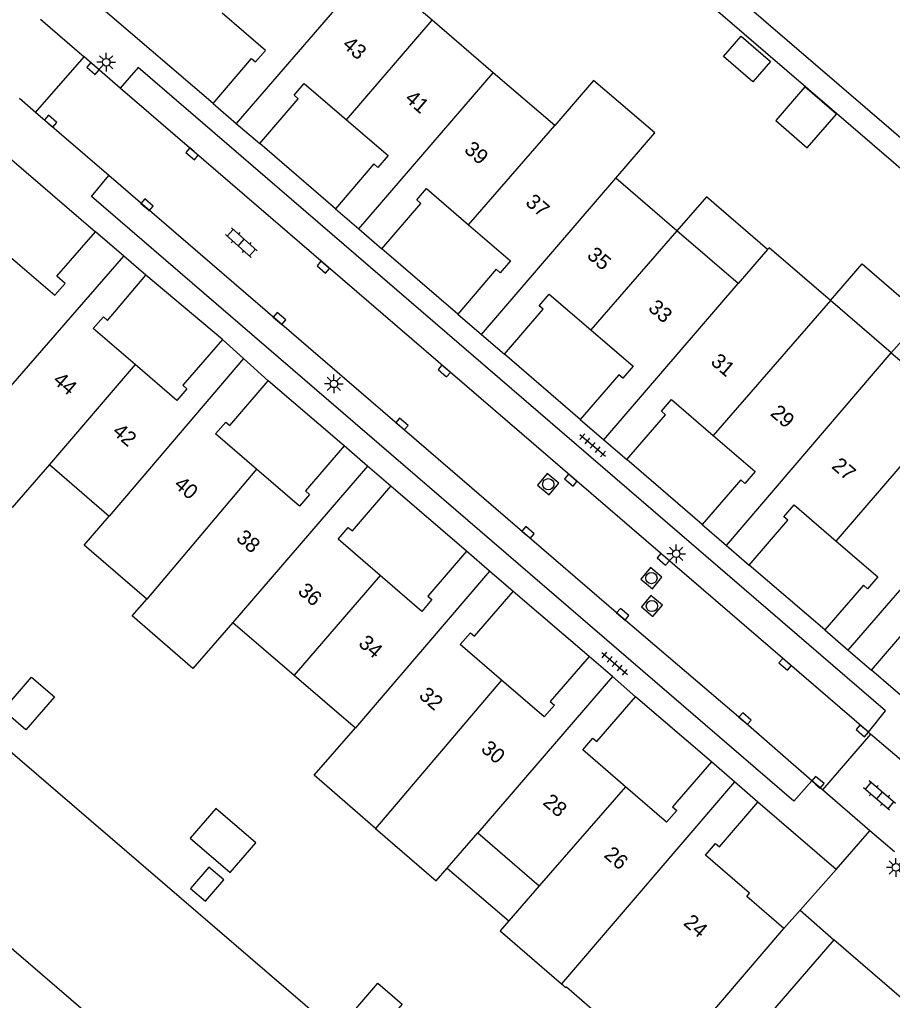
# Model space of a CAD drawing. Extents: x 124000 to 128010, y 398999 to 403000.
# Drawn here: x 127282.9 to 127341.2, y 400325.7 to 400391.3 of the extents above; entities that cross this region are included whole.
import ezdxf

# ---------------------------------------------------------------- set-up
doc = ezdxf.new("R2010")
doc.units = 0
for name, color, linetype in [('gg-afsc-erfafscheiding', 7, 'Continuous'), ('gg-anno-huisnummerreeks BGT', 7, 'Continuous'), ('gg-bbg-gedigitaliseerde bebouwing', 7, 'Continuous'), ('gg-bbg-gedigitaliseerde bijgebouw', 7, 'Continuous'), ('gg-bbg-hoofdgebouw', 7, 'Continuous'), ('gg-bbg-luifel en loopbrug', 7, 'Continuous'), ('gg-bbg-tussenscheiding', 7, 'Continuous'), ('gg-knt-verharding', 7, 'Continuous'), ('gg-knt-verharding nz', 7, 'Continuous'), ('gg-kntw-beschoeiing', 7, 'Continuous'), ('gt-grn-weggrens', 7, 'Continuous'), ('gt-symb-klinker verharding', 7, 'Continuous'), ('gt-symb-kolk', 7, 'Continuous'), ('gt-symb-lichtmast', 7, 'Continuous'), ('gt-symb-rioolschacht', 7, 'Continuous'), ('gt-symb-tegel verharding', 7, 'Continuous')]:
    doc.layers.add(name, color=color, linetype=linetype)

# ---------------------------------------------------------------- blocks, each defined once
blk = doc.blocks.new('gt0-KOLK')
at = {"layer": 'gt-symb-kolk'}
blk.add_lwpolyline([(0, 0), (0.375, 0), (0.375, 0.4), (-0.375, 0.4), (-0.375, 0), (0, 0)], dxfattribs=at)
blk = doc.blocks.new('gt0-KL1')
at = {"layer": 'gt-symb-klinker verharding'}
for p, q in [((-1.15, 0.3), (1.15, 0.3)), ((-1, -0.3), (-1, 0.3)), ((-0.5, 0.3), (-0.5, 0.45)), ((0, -0.3), (0, 0.3)), ((0.5, 0.3), (0.5, 0.45)), ((1, -0.3), (1, 0.3)), ((-1.15, -0.3), (1.15, -0.3)), ((-0.5, -0.45), (-0.5, -0.3)), ((0.5, -0.45), (0.5, -0.3))]:
    blk.add_line(p, q, dxfattribs=at)
blk = doc.blocks.new('gt0-LMAST')
at = {"layer": 'gt-symb-lichtmast'}
for p, q in [((-0.182, 0.173), (-0.447, 0.438)), ((-0.005, 0.246), (-0.005, 0.621)), ((0.172, 0.173), (0.437, 0.438)), ((-0.255, -0.004), (-0.63, -0.004)), ((-0.182, -0.181), (-0.447, -0.446)), ((-0.005, -0.254), (-0.005, -0.629)), ((0.437, -0.446), (0.172, -0.181)), ((0.245, -0.004), (0.62, -0.004))]:
    blk.add_line(p, q, dxfattribs=at)
blk.add_circle((-0.005, -0.004), 0.25, dxfattribs=at)
blk = doc.blocks.new('gt0-TEG1')
at = {"layer": 'gt-symb-tegel verharding'}
for p, q in [((-1.125, 0), (1.125, 0)), ((-0.9, -0.25), (-0.9, 0.25)), ((-0.45, -0.25), (-0.45, 0.25)), ((0, -0.25), (0, 0.25)), ((0.45, -0.25), (0.45, 0.25)), ((0.9, -0.25), (0.9, 0.25))]:
    blk.add_line(p, q, dxfattribs=at)
blk = doc.blocks.new('gt0-RS')
at = {"layer": 'gt-symb-rioolschacht'}
blk.add_lwpolyline([(-0.5, -0.5), (0.5, -0.5), (0.5, 0.5), (-0.5, 0.5)], close=True, dxfattribs=at)
blk.add_circle((0, 0), 0.375, dxfattribs=at)

msp = doc.modelspace()

# ---------------------------------------------------------------- linework, layer by layer
at = {"layer": 'gg-afsc-erfafscheiding'}
for p, q in [((127362.428, 400363.533), (127316.305, 400403.264)), ((127330.04, 400393.507), (127344.146, 400381.366))]:
    msp.add_line(p, q, dxfattribs=at)
at = {"layer": 'gg-bbg-gedigitaliseerde bebouwing'}
for p, q in [((127310.472, 400391.246), (127306.378, 400394.768)), ((127314.558, 400387.73), (127310.472, 400391.246)), ((127318.666, 400384.196), (127314.558, 400387.73)), ((127326.838, 400377.165), (127322.76, 400380.674)), ((127330.939, 400373.636), (127326.838, 400377.165)), ((127332.889, 400375.903), (127330.939, 400373.636)), ((127341.172, 400369.002), (127337.104, 400372.501)), ((127341.172, 400369.002), (127345.273, 400365.473)), ((127284.884, 400361.537), (127288.893, 400358.087)), ((127297.155, 400350.977), (127301.248, 400347.454)), ((127301.248, 400347.454), (127305.341, 400343.932)), ((127311.483, 400334.543), (127313.52, 400336.894)), ((127313.52, 400336.894), (127317.62, 400333.365)), ((127317.62, 400333.365), (127315.592, 400331.007)), ((127319.126, 400326.803), (127319.419, 400326.552)), ((127319.459, 400326.598), (127319.419, 400326.552))]:
    msp.add_line(p, q, dxfattribs=at)
for points in [[(127322.76, 400380.674), (127325.363, 400383.711), (127321.262, 400387.225), (127318.666, 400384.196)], [(127337.104, 400372.501), (127333, 400376.032), (127332.889, 400375.903)], [(127284.884, 400361.537), (127282.405, 400358.657), (127278.307, 400362.183), (127278.912, 400362.886)], [(127291.396, 400352.519), (127287.211, 400356.145), (127288.893, 400358.087)], [(127297.155, 400350.977), (127294.48, 400347.891), (127290.428, 400351.403), (127291.396, 400352.519)], [(127306.691, 400337.198), (127302.587, 400340.754), (127305.341, 400343.932)], [(127306.691, 400337.198), (127310.742, 400333.688), (127311.483, 400334.543)], [(127315.592, 400331.007), (127315.017, 400330.338), (127319.126, 400326.803)]]:
    msp.add_lwpolyline(points, dxfattribs=at)
at = {"layer": 'gg-bbg-gedigitaliseerde bijgebouw'}
for points in [[(127331.141, 400390.186), (127333.096, 400388.483), (127331.91, 400387.121), (127329.955, 400388.825), (127331.141, 400390.186)], [(127335.397, 400386.79), (127333.442, 400384.546), (127335.542, 400382.717), (127337.496, 400384.96), (127335.397, 400386.79)], [(127285.219, 400346.001), (127283.323, 400343.798), (127281.801, 400345.108), (127283.697, 400347.31), (127285.219, 400346.001)], [(127295.541, 400334.612), (127294.311, 400333.184), (127295.313, 400332.322), (127296.542, 400333.75), (127295.541, 400334.612)], [(127305.373, 400325.131), (127306.846, 400326.843), (127308.468, 400325.447), (127306.995, 400323.735), (127305.373, 400325.131)]]:
    msp.add_lwpolyline(points, dxfattribs=at)
at = {"layer": 'gg-bbg-hoofdgebouw'}
for p, q in [((127295.825, 400385.68), (127297.379, 400384.35)), ((127297.379, 400384.35), (127298.946, 400383.008)), ((127304.02, 400378.642), (127305.579, 400377.29)), ((127289.864, 400375.467), (127287.961, 400377.103)), ((127305.579, 400377.29), (127307.114, 400375.96)), ((127291.337, 400374.201), (127289.864, 400375.467)), ((127312.191, 400371.59), (127313.77, 400370.237)), ((127297.86, 400368.634), (127296.454, 400369.903)), ((127313.77, 400370.237), (127315.321, 400368.907)), ((127299.516, 400367.139), (127297.86, 400368.634)), ((127320.361, 400364.548), (127321.958, 400363.177)), ((127306.164, 400361.428), (127304.598, 400362.772)), ((127321.958, 400363.177), (127323.492, 400361.859)), ((127307.715, 400360.096), (127306.164, 400361.428)), ((127328.536, 400357.522), (127330.16, 400356.118)), ((127330.16, 400356.118), (127331.672, 400354.812)), ((127314.315, 400354.407), (127312.773, 400355.73)), ((127315.9, 400353.046), (127314.315, 400354.407)), ((127336.729, 400350.469), (127338.29, 400349.121)), ((127338.29, 400349.121), (127339.844, 400347.78)), ((127322.531, 400347.346), (127320.972, 400348.695)), ((127324.079, 400346.007), (127322.531, 400347.346)), ((127330.681, 400340.314), (127329.145, 400341.644)), ((127332.253, 400338.954), (127330.681, 400340.314)), ((127327.329, 400322.729), (127333.992, 400330.497))]:
    msp.add_line(p, q, dxfattribs=at)
for points in [[(127295.825, 400385.68), (127298.408, 400388.678), (127298.672, 400388.454), (127299.338, 400389.228), (127296.436, 400391.722)], [(127298.946, 400383.008), (127301.522, 400386), (127301.249, 400386.235), (127301.928, 400387.024), (127304.755, 400384.589)], [(127304.755, 400384.589), (127307.533, 400382.196), (127306.853, 400381.406), (127306.579, 400381.64), (127304.02, 400378.642)], [(127307.114, 400375.96), (127309.723, 400378.991), (127309.45, 400379.226), (127310.103, 400379.984), (127312.914, 400377.564)], [(127276.87, 400376.461), (127277.139, 400376.321), (127276.974, 400376.009), (127280.272, 400373.111), (127282.292, 400375.41), (127285.255, 400372.859), (127285.936, 400373.65), (127285.391, 400374.12), (127287.961, 400377.103)], [(127312.914, 400377.564), (127315.712, 400375.155), (127315.03, 400374.363), (127314.756, 400374.597), (127312.191, 400371.59)], [(127290.614, 400368.218), (127287.824, 400370.621), (127288.502, 400371.408), (127288.777, 400371.175), (127291.337, 400374.201)], [(127315.321, 400368.907), (127317.898, 400371.914), (127317.625, 400372.148), (127318.297, 400372.929), (127321.076, 400370.537)], [(127321.076, 400370.537), (127323.905, 400368.101), (127323.22, 400367.306), (127322.948, 400367.541), (127320.361, 400364.548)], [(127296.454, 400369.903), (127293.813, 400366.836), (127294.086, 400366.601), (127293.407, 400365.812), (127290.614, 400368.218)], [(127298.74, 400361.219), (127295.999, 400363.58), (127296.68, 400364.371), (127296.954, 400364.137), (127299.516, 400367.139)], [(127323.492, 400361.859), (127326.076, 400364.86), (127325.803, 400365.095), (127326.481, 400365.883), (127329.272, 400363.48)], [(127329.272, 400363.48), (127332.078, 400361.064), (127331.39, 400360.265), (127331.118, 400360.501), (127328.536, 400357.522)], [(127304.598, 400362.772), (127302.014, 400359.772), (127302.287, 400359.537), (127301.608, 400358.749), (127298.74, 400361.219)], [(127306.99, 400354.113), (127304.183, 400356.531), (127304.867, 400357.325), (127305.14, 400357.091), (127307.715, 400360.096)], [(127331.672, 400354.812), (127334.261, 400357.808), (127333.989, 400358.043), (127334.669, 400358.833), (127337.48, 400356.413)], [(127337.48, 400356.413), (127340.266, 400354.015), (127339.59, 400353.23), (127339.318, 400353.465), (127336.729, 400350.469)], [(127312.773, 400355.73), (127310.189, 400352.73), (127310.462, 400352.495), (127309.783, 400351.707), (127306.99, 400354.113)], [(127315.12, 400347.111), (127312.357, 400349.491), (127313.041, 400350.285), (127313.314, 400350.05), (127315.9, 400353.046)], [(127339.844, 400347.78), (127342.419, 400350.773), (127342.146, 400351.008), (127342.828, 400351.782), (127345.782, 400349.25), (127348.324, 400352.193), (127350.6, 400350.287), (127350.317, 400349.946), (127350.544, 400349.737)], [(127320.972, 400348.695), (127318.375, 400345.68), (127318.648, 400345.445), (127317.969, 400344.657), (127315.12, 400347.111)], [(127323.395, 400339.983), (127320.538, 400342.444), (127321.224, 400343.24), (127321.484, 400343.014), (127324.079, 400346.007)], [(127329.145, 400341.644), (127326.554, 400338.635), (127326.827, 400338.4), (127326.148, 400337.612), (127323.395, 400339.983)], [(127333.992, 400330.497), (127331.506, 400332.647), (127331.692, 400332.872), (127328.739, 400335.417), (127329.409, 400336.194), (127329.681, 400335.96), (127332.253, 400338.954)], [(127319.459, 400326.598), (127322.013, 400324.378), (127324.129, 400324.374), (127324.665, 400325.014), (127327.329, 400322.729)]]:
    msp.add_lwpolyline(points, dxfattribs=at)
at = {"layer": 'gg-bbg-luifel en loopbrug'}
for p, q in [((127341.172, 400369.002), (127343.299, 400371.441)), ((127311.483, 400334.543), (127315.592, 400331.007))]:
    msp.add_line(p, q, dxfattribs=at)
for points in [[(127332.889, 400375.903), (127328.824, 400379.445), (127326.838, 400377.165)], [(127337.104, 400372.501), (127339.214, 400374.954), (127343.299, 400371.441)], [(127294.304, 400336.549), (127296.974, 400334.251), (127298.678, 400336.231), (127296.008, 400338.529), (127294.304, 400336.549)]]:
    msp.add_lwpolyline(points, dxfattribs=at)
at = {"layer": 'gg-bbg-tussenscheiding'}
for p, q in [((127306.378, 400394.768), (127297.379, 400384.35)), ((127304.755, 400384.589), (127310.472, 400391.246)), ((127305.579, 400377.29), (127314.558, 400387.73)), ((127312.914, 400377.564), (127318.666, 400384.196)), ((127313.77, 400370.237), (127322.76, 400380.674)), ((127326.838, 400377.165), (127321.076, 400370.537)), ((127278.912, 400362.886), (127289.864, 400375.467)), ((127321.958, 400363.177), (127330.939, 400373.636)), ((127337.104, 400372.501), (127329.272, 400363.48)), ((127297.86, 400368.634), (127288.893, 400358.087)), ((127330.16, 400356.118), (127341.172, 400369.002)), ((127290.614, 400368.218), (127284.884, 400361.537)), ((127337.48, 400356.413), (127343.212, 400363.077)), ((127306.164, 400361.428), (127297.155, 400350.977)), ((127298.74, 400361.219), (127291.396, 400352.519)), ((127338.29, 400349.121), (127347.298, 400359.562)), ((127306.99, 400354.113), (127301.248, 400347.454)), ((127314.315, 400354.407), (127305.341, 400343.932)), ((127315.12, 400347.111), (127306.691, 400337.198)), ((127322.531, 400347.346), (127313.52, 400336.894)), ((127330.681, 400340.314), (127319.126, 400326.803)), ((127323.395, 400339.983), (127317.62, 400333.365))]:
    msp.add_line(p, q, dxfattribs=at)
at = {"layer": 'gg-knt-verharding'}
for p, q in [((127295.825, 400385.68), (127286.401, 400393.751)), ((127284.29, 400391.328), (127287.205, 400388.8)), ((127283.966, 400385.084), (127287.205, 400388.8)), ((127289.61, 400386.713), (127287.205, 400388.8)), ((127283.966, 400385.084), (127282.882, 400386.021)), ((127288.854, 400380.858), (127283.966, 400385.084)), ((127280.581, 400383.436), (127287.961, 400377.103)), ((127304.02, 400378.642), (127298.946, 400383.008)), ((127312.191, 400371.59), (127307.114, 400375.96)), ((127296.454, 400369.903), (127291.337, 400374.201)), ((127320.361, 400364.548), (127315.321, 400368.907)), ((127304.598, 400362.772), (127299.516, 400367.139)), ((127328.536, 400357.522), (127323.492, 400361.859)), ((127312.773, 400355.73), (127307.715, 400360.096)), ((127336.729, 400350.469), (127331.672, 400354.812)), ((127320.972, 400348.695), (127315.9, 400353.046)), ((127345.015, 400343.3), (127339.844, 400347.78)), ((127329.145, 400341.644), (127324.079, 400346.007)), ((127339.787, 400343.506), (127339.645, 400343.628)), ((127339.787, 400343.506), (127336.562, 400339.769)), ((127342.876, 400340.847), (127339.787, 400343.506)), ((127336.562, 400339.769), (127335.848, 400340.383)), ((127339.745, 400337.033), (127336.562, 400339.769)), ((127337.495, 400334.453), (127332.253, 400338.954)), ((127341.388, 400335.62), (127339.745, 400337.033)), ((127335.088, 400331.735), (127337.495, 400334.453)), ((127333.992, 400330.497), (127335.088, 400331.735)), ((127337.326, 400329.753), (127331.787, 400323.335)), ((127342.492, 400325.289), (127337.326, 400329.753))]:
    msp.add_line(p, q, dxfattribs=at)
for points in [[(127339.645, 400343.628), (127340.779, 400345.05), (127290.814, 400388.078), (127289.61, 400386.713)], [(127335.848, 400340.383), (127334.646, 400339.02), (127287.695, 400379.468), (127288.854, 400380.858)]]:
    msp.add_lwpolyline(points, dxfattribs=at)
at = {"layer": 'gg-knt-verharding nz'}
msp.add_line((127339.645, 400343.628), (127289.61, 400386.713), dxfattribs=at)
msp.add_lwpolyline([(127335.848, 400340.383), (127331.26, 400344.387), (127323.085, 400351.366), (127288.854, 400380.858)], dxfattribs=at)
at = {"layer": 'gg-kntw-beschoeiing'}
for points in [[(127316.607, 400310.214), (127314.368, 400312.155), (127313.912, 400315.123), (127274.623, 400348.885), (127270.946, 400349.252)], [(127267.24, 400344.983), (127268.109, 400341.423), (127307.428, 400307.615), (127310.411, 400307.671), (127312.721, 400305.681)]]:
    msp.add_lwpolyline(points, dxfattribs=at)
at = {"layer": 'gt-grn-weggrens'}
for p, q in [((127337.495, 400334.453), (127339.745, 400337.033)), ((127335.088, 400331.735), (127337.326, 400329.753))]:
    msp.add_line(p, q, dxfattribs=at)

# ---------------------------------------------------------------- block references
at = {"layer": 'gt-symb-klinker verharding'}
for p, rotation in [((127297.714, 400376.371), -41.55261314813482), ((127340.372, 400339.393), 139.46084825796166)]:
    msp.add_blockref('gt0-KL1', p, dxfattribs=dict(at, rotation=rotation))
at = {"layer": 'gt-symb-kolk'}
for p, rotation in [((127287.932, 400388.164), 139.1375935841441), ((127284.839, 400384.34), -40.943262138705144), ((127294.555, 400382.458), 139.1750647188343), ((127291.283, 400378.754), -40.66340386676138), ((127303.328, 400374.881), 139.38006045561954), ((127300.138, 400371.148), -40.78156719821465), ((127311.413, 400367.939), 139.2184328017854), ((127308.327, 400364.09), -40.7007448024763), ((127319.871, 400360.637), 139.4608482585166), ((127316.751, 400356.838), -40.82493528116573), ((127326.056, 400355.342), 139.25583889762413), ((127323.085, 400351.366), -40.458381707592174), ((127334.2, 400348.326), 139.1750647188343), ((127331.26, 400344.387), -41.14819511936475), ((127339.36, 400343.87), 139.66603398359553), ((127336.132, 400340.132), -40.61993954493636)]:
    msp.add_blockref('gt0-KOLK', p, dxfattribs=dict(at, rotation=rotation))
at = {"layer": 'gt-symb-lichtmast'}
for p in [(127288.694, 400388.436), (127303.913, 400366.928), (127326.797, 400355.571), (127341.485, 400334.594)]:
    msp.add_blockref('gt0-LMAST', p, dxfattribs=at)
at = {"layer": 'gt-symb-rioolschacht'}
for p, rotation in [((127318.233, 400360.219), 140.06974550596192), ((127325.133, 400353.934), 140.27513746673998), ((127325.165, 400352.069), 140.15042857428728)]:
    msp.add_blockref('gt0-RS', p, dxfattribs=dict(at, rotation=rotation))
at = {"layer": 'gt-symb-tegel verharding'}
for p, rotation in [((127321.206, 400362.823), -40.333966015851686), ((127322.678, 400348.216), -40.78156719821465)]:
    msp.add_blockref('gt0-TEG1', p, dxfattribs=dict(at, rotation=rotation))

# ---------------------------------------------------------------- texts
at = {"layer": 'gg-anno-huisnummerreeks BGT'}
for s, rotation, p in [('43', 319.3, (127304.409, 400389.506)), ('41', 319.3, (127308.585, 400385.909)), ('39', 319.3, (127312.556, 400382.49)), ('37', 319.3, (127316.65, 400378.966)), ('35', 319.3, (127320.762, 400375.425)), ('33', 319.3, (127324.855, 400371.901)), ('31', 319.3, (127329.034, 400368.303)), ('44', 319.3, (127285.057, 400367.065)), ('29', 319.3, (127333.022, 400364.869)), ('42', 319.3, (127289.039, 400363.635)), ('27', 319.3, (127337.123, 400361.339)), ('40', 319.3, (127293.154, 400360.091)), ('38', 319.3, (127297.307, 400356.514)), ('36', 319.3, (127301.432, 400352.961)), ('34', 319.3, (127305.485, 400349.47)), ('32', 319.3, (127309.526, 400345.99)), ('30', 319.3, (127313.676, 400342.415)), ('28', 319.3, (127317.814, 400338.851)), ('26', 319.3, (127321.9, 400335.332)), ('24', 319.2, (127327.212, 400330.793))]:
    msp.add_text(s, height=1, rotation=rotation, dxfattribs=at).set_placement(p)

doc.saveas('drawing.dxf')
